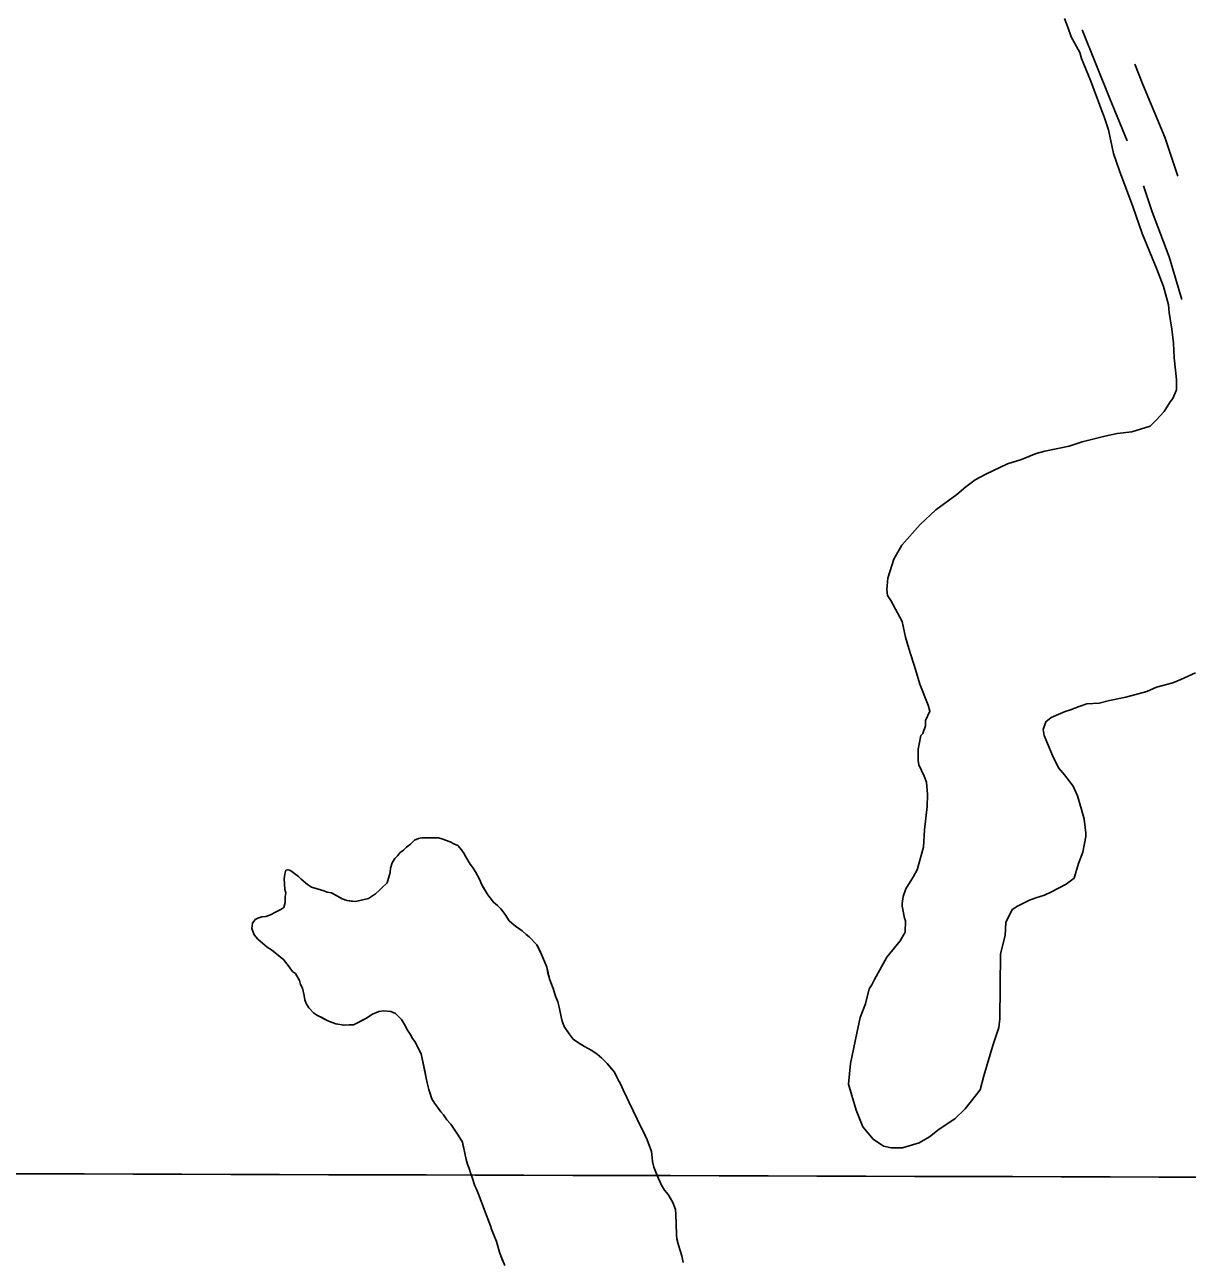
# Model space of a CAD drawing. Extents: x 3172231 to 3210228, y 940198 to 965780.
# Drawn here: x 3178754 to 3179724, y 957778 to 958808 of the extents above; entities that cross this region are included whole.
import ezdxf

# ---------------------------------------------------------------- set-up
doc = ezdxf.new("R2010")
doc.units = 0
for name, color, linetype in [('V-GRID-MAJR', 7, 'Continuous'), ('V-ROAD-CNTR', 7, 'Continuous'), ('V-SITE-VEGE', 7, 'Continuous'), ('V-TOPO-SHOR', 7, 'Continuous')]:
    doc.layers.add(name, color=color, linetype=linetype)

msp = doc.modelspace()

# ---------------------------------------------------------------- linework, layer by layer
at = {"layer": 'V-GRID-MAJR'}
msp.add_spline([(3176521.954, 957856.218), (3181737.509, 957841.425), (3186953.067, 957827.391), (3192168.626, 957814.116), (3197384.187, 957801.599), (3202599.75, 957789.841), (3207815.315, 957778.841), (3207815.316, 957778.841)], degree=3, dxfattribs=at)
at = {"layer": 'V-ROAD-CNTR'}
for points in [[(3179673.781, 958711.435), (3179658.995, 958747.179), (3179636.277, 958804.134)], [(3179716.094, 958682.008), (3179704.986, 958714.483), (3179686.789, 958758.471), (3179680.093, 958775.259)], [(3179719.412, 958579.138), (3179708.604, 958614.755), (3179694.542, 958652.32), (3179687.205, 958673.769)]]:
    msp.add_lwpolyline(points, dxfattribs=at)
at = {"layer": 'V-SITE-VEGE'}
for points in [[(3179621.356, 958813.419), (3179624.185, 958806.159), (3179627.007, 958798.18)], [(3179627.007, 958798.18), (3179634.124, 958785.093), (3179635.525, 958780.016), (3179643.309, 958761.14), (3179652.492, 958736.461), (3179654.616, 958731.378), (3179658.137, 958720.497), (3179662.3, 958700.928), (3179667.234, 958686.418), (3179678.539, 958656.659), (3179686.292, 958634.164), (3179698.322, 958604.4), (3179703.979, 958589.88), (3179708.181, 958574.653), (3179708.847, 958568.136), (3179710.893, 958554.373), (3179712.236, 958542.788), (3179712.849, 958530.486), (3179714.856, 958512.383), (3179714.776, 958503.704), (3179711.819, 958496.497), (3179709.623, 958493.624), (3179704.489, 958485.712), (3179697.915, 958478.538), (3179692.805, 958473.521), (3179677.57, 958468.593), (3179665.262, 958467.258), (3179655.116, 958465.179), (3179636.264, 958460.284), (3179625.383, 958456.766), (3179605.091, 958452.608), (3179597.837, 958450.503), (3179585.496, 958445.553), (3179573.89, 958442.039), (3179555.73, 958433.521), (3179547.006, 958428.536), (3179538.996, 958422.822), (3179531.705, 958416.377), (3179514.23, 958403.516), (3179501.1, 958391.338), (3179485.754, 958374.113), (3179479.139, 958362.599), (3179473.933, 958346.733), (3179473.126, 958337.337), (3179473.804, 958332.266), (3179476.657, 958327.9), (3179485.906, 958310.457), (3179488.681, 958297.411), (3179491.489, 958287.982), (3179497.121, 958270.572), (3179500.625, 958258.243), (3179507.703, 958240.819), (3179509.104, 958235.742), (3179505.415, 958227.818), (3179505.376, 958223.478), (3179503.148, 958216.988), (3179501.688, 958215.554), (3179500.176, 958208.335), (3179499.414, 958204.002), (3179499.331, 958194.597), (3179500.021, 958190.974), (3179504.276, 958181.533), (3179506.4, 958176.452), (3179507.029, 958166.318), (3179506.943, 958156.191), (3179504.596, 958136.682), (3179503.742, 958122.223), (3179498.509, 958103.463), (3179495.564, 958097.702), (3179488.964, 958087.634), (3179486.735, 958081.144), (3179485.959, 958075.365), (3179485.941, 958073.196), (3179486.637, 958070.296), (3179488.019, 958063.048), (3179488.724, 958060.873), (3179488.638, 958051.473), (3179484.233, 958044.276), (3179473.259, 958030.63), (3179462.964, 958011.916), (3179460.756, 958007.596), (3179458.555, 958003.998), (3179455.55, 957991.729), (3179451.106, 957980.194), (3179448.096, 957967.202), (3179442.806, 957941.931), (3179441.202, 957924.587), (3179447.516, 957902.829), (3179453.179, 957889.034), (3179461.768, 957878.828), (3179470.394, 957872.967), (3179476.893, 957871.46), (3179486.295, 957871.376), (3179500.076, 957875.588), (3179508.803, 957880.575), (3179516.816, 957887.014), (3179529.913, 957895.577), (3179538.673, 957904.179), (3179551.11, 957919.981), (3179554.108, 957931.528), (3179561.569, 957956.777)], [(3179561.569, 957956.777), (3179566.769, 957971.92), (3179567.558, 957979.148), (3179568.045, 958033.395), (3179571.799, 958048.552), (3179572.618, 958059.394), (3179577.779, 958070.198), (3179582.145, 958073.053), (3179592.316, 958078.025), (3179597.399, 958080.149), (3179604.653, 958082.254), (3179610.465, 958085.095), (3179622.819, 958091.495), (3179629.374, 958096.498), (3179633.102, 958108.761), (3179636.803, 958118.131), (3179639.09, 958131.132), (3179639.117, 958134.026), (3179637.773, 958145.611), (3179635.674, 958153.586), (3179632.164, 958165.192), (3179628.619, 958173.181), (3179621.469, 958182.649), (3179616.458, 958188.482), (3179611.485, 958198.652), (3179604.403, 958215.354), (3179603.725, 958220.423), (3179605.953, 958226.915), (3179610.326, 958230.49), (3179621.944, 958235.451), (3179626.296, 958236.858), (3179633.556, 958239.686), (3179640.085, 958241.797), (3179650.219, 958242.428), (3179658.917, 958244.521), (3179672.686, 958247.29), (3179690.091, 958252.197), (3179698.081, 958255.74), (3179711.856, 958259.234), (3179718.391, 958262.071), (3179730.738, 958267.746)], [(3179102.174, 958129.264), (3179099.26, 958130.022), (3179085.391, 958130.147), (3179082.464, 958129.442), (3179079.167, 958128.011), (3179075.851, 958124.756), (3179072.544, 958122.229), (3179069.965, 958119.698), (3179067.395, 958117.896), (3179065.177, 958114.996), (3179062.969, 958112.825), (3179060.745, 958109.196), (3179059.246, 958104.827), (3179058.849, 958101.184), (3179056.582, 958092.441), (3179051.797, 958088.103), (3179049.954, 958086.295), (3179046.645, 958083.403), (3179040.769, 958079.444), (3179030.16, 958076.983), (3179022.867, 958077.777), (3179018.866, 958079.272), (3179010.147, 958084.093), (3179006.504, 958084.859), (3179003.594, 958085.98), (3178998.132, 958087.489), (3178993.403, 958088.992), (3178990.134, 958091.21), (3178984.699, 958095.64), (3178982.53, 958097.85), (3178978.178, 958101.174), (3178975.276, 958103.025), (3178973.818, 958103.404), (3178971.989, 958103.056), (3178971.229, 958099.777), (3178970.463, 958095.769), (3178971.116, 958087.001), (3178971.821, 958084.075), (3178971.426, 958080.794), (3178971.383, 958076.049), (3178970.252, 958072.043), (3178967.68, 958070.241), (3178963.281, 958068.09), (3178959.246, 958065.936), (3178955.218, 958064.512), (3178951.931, 958064.177), (3178948.636, 958063.112), (3178946.432, 958062.036), (3178946.063, 958061.309), (3178944.216, 958058.77), (3178943.448, 958054.397), (3178945.59, 958049.267), (3178948.478, 958045.591), (3178956.449, 958038.949), (3178960.08, 958036.727), (3178970.224, 958028.242), (3178972.388, 958025.301), (3178973.111, 958024.564), (3178977.439, 958018.684), (3178979.978, 958016.837), (3178983.21, 958010.967), (3178984.275, 958007.672), (3178985.711, 958004.739), (3178987.113, 957998.522), (3178987.812, 957994.864), (3178988.881, 957991.935), (3178991.037, 957988.265), (3178995.377, 957983.848), (3178998.281, 957981.994), (3179007.004, 957977.538), (3179013.549, 957974.921), (3179020.475, 957973.765), (3179024.858, 957974.091), (3179028.508, 957974.058), (3179038.776, 957979.443), (3179044.285, 957983.043), (3179049.414, 957985.187), (3179053.8, 957985.877), (3179059.631, 957985.095), (3179063.272, 957983.602), (3179068.335, 957978.447), (3179070.854, 957974.411), (3179073.367, 957969.645), (3179075.526, 957966.337), (3179077.684, 957962.667), (3179079.486, 957960.095), (3179084.871, 957949.826), (3179089.069, 957929.715), (3179089.763, 957925.693), (3179091.174, 957920.204), (3179093.661, 957912.516), (3179095.817, 957908.846), (3179098.344, 957905.538), (3179101.228, 957901.498), (3179103.395, 957898.923)], [(3179303.423, 957775.941), (3179302.376, 957781.428), (3179299.536, 957790.211), (3179298.125, 957795.702), (3179297.793, 957799.354), (3179297.215, 957816.514), (3179296.884, 957820.168), (3179294.746, 957826.029), (3179290.789, 957832.634), (3179287.901, 957836.31), (3179285.382, 957840.349), (3179282.877, 957845.845), (3179281.087, 957849.878), (3179278.947, 957855.373), (3179277.895, 957860.126), (3179277.559, 957863.415), (3179276.877, 957868.531), (3179273.309, 957878.054), (3179268.656, 957888.317), (3179266.858, 957891.254), (3179265.07, 957895.284), (3179257.9, 957909.95), (3179256.473, 957913.61), (3179253.243, 957919.848), (3179251.099, 957924.976), (3179248.942, 957928.646), (3179246.075, 957934.511), (3179239.935, 957941.868), (3179235.593, 957946.287), (3179231.61, 957949.607), (3179227.256, 957952.567), (3179221.079, 957955.907), (3179215.273, 957959.61), (3179211.646, 957962.196), (3179208.4, 957966.608), (3179204.074, 957972.85), (3179202.289, 957977.249), (3179201.592, 957980.905), (3179199.839, 957988.949), (3179198.782, 957993.34), (3179197.001, 957998.102), (3179194.867, 958004.324), (3179192.012, 958011.651), (3179189.55, 958022.26), (3179187.768, 958027.022), (3179185.266, 958032.883), (3179181.323, 958040.95), (3179174.813, 958047.577), (3179172.273, 958049.427), (3179169.013, 958052.376), (3179162.488, 958057.181), (3179158.14, 958060.869), (3179154.902, 958066.007), (3179151.293, 958070.785), (3179148.4, 958073.732), (3179145.137, 958076.315), (3179142.249, 958079.991), (3179140.445, 958082.563), (3179135.053, 958091.374), (3179133.623, 958095.036), (3179130.033, 958101.639), (3179127.514, 958105.675), (3179125.712, 958108.247), (3179122.116, 958114.119), (3179120.319, 958117.422), (3179118.517, 958119.993), (3179115.265, 958123.673), (3179111.992, 958125.162), (3179109.086, 958126.651), (3179102.174, 958129.264)], [(3179103.395, 957898.923), (3179106.278, 957894.885), (3179109.531, 957891.202), (3179115.654, 957882.021), (3179119.252, 957876.15), (3179122.41, 957861.885), (3179123.469, 957857.861), (3179124.897, 957854.197), (3179126.318, 957849.804), (3179127.383, 957846.873), (3179129.513, 957839.921), (3179130.946, 957836.986), (3179132.736, 957832.955), (3179134.875, 957827.096), (3179136.66, 957822.699), (3179138.434, 957817.208), (3179142.72, 957806.583), (3179143.425, 957803.657), (3179145.213, 957799.626), (3179147.713, 957793.398), (3179150.19, 957784.614), (3179151.254, 957781.321), (3179154.468, 957773.26)]]:
    msp.add_lwpolyline(points, dxfattribs=at)
at = {"layer": 'V-TOPO-SHOR'}
for points in [[(3178951.931, 958064.177), (3178955.218, 958064.512), (3178959.246, 958065.936), (3178963.281, 958068.09), (3178967.68, 958070.241), (3178970.252, 958072.043), (3178971.383, 958076.049), (3178971.426, 958080.794), (3178971.821, 958084.075), (3178971.116, 958087.001), (3178970.797, 958092.115), (3178970.463, 958095.769), (3178971.229, 958099.777), (3178971.991, 958103.056), (3178973.818, 958103.404), (3178975.276, 958103.025), (3178978.178, 958101.174), (3178982.53, 958097.85), (3178984.699, 958095.64), (3178990.134, 958091.21), (3178993.401, 958088.992), (3178998.132, 958087.489), (3179003.594, 958085.98), (3179006.504, 958084.859), (3179010.147, 958084.095), (3179015.597, 958081.128), (3179018.866, 958079.272), (3179022.867, 958077.777), (3179026.515, 958077.38), (3179030.16, 958076.983), (3179036.014, 958078.39), (3179040.769, 958079.442), (3179043.339, 958081.245), (3179046.645, 958083.403), (3179049.954, 958086.295), (3179051.797, 958088.103), (3179056.582, 958092.441), (3179058.849, 958101.182), (3179059.246, 958104.827), (3179060.745, 958109.196), (3179062.969, 958112.825), (3179065.177, 958114.996), (3179067.395, 958117.896), (3179069.965, 958119.698), (3179072.544, 958122.229), (3179075.851, 958124.756), (3179079.167, 958128.011), (3179082.464, 958129.442), (3179085.391, 958130.147), (3179088.676, 958130.116), (3179092.325, 958130.083), (3179095.975, 958130.05), (3179099.26, 958130.022), (3179102.174, 958129.264), (3179105.084, 958128.144), (3179109.086, 958126.649), (3179111.992, 958125.162), (3179115.265, 958123.673), (3179118.517, 958119.993), (3179120.319, 958117.422), (3179122.116, 958114.119), (3179125.712, 958108.247), (3179127.514, 958105.675), (3179130.033, 958101.639), (3179133.623, 958095.036), (3179135.053, 958091.374), (3179136.851, 958088.435), (3179140.447, 958082.563), (3179142.249, 958079.991), (3179145.137, 958076.315), (3179148.4, 958073.732), (3179151.293, 958070.785), (3179154.902, 958066.007), (3179158.14, 958060.869), (3179162.488, 958057.181), (3179166.475, 958054.223), (3179169.015, 958052.376), (3179172.273, 958049.427), (3179174.813, 958047.577), (3179181.323, 958040.95), (3179183.474, 958036.549), (3179185.266, 958032.883), (3179187.768, 958027.022), (3179189.55, 958022.26), (3179190.605, 958017.505), (3179192.012, 958011.651), (3179194.867, 958004.326), (3179197.001, 957998.102), (3179198.782, 957993.34), (3179199.839, 957988.949), (3179201.592, 957980.905), (3179202.289, 957977.247), (3179204.074, 957972.85), (3179205.877, 957970.28), (3179208.4, 957966.608), (3179211.646, 957962.196), (3179215.273, 957959.61), (3179218.175, 957957.758), (3179221.079, 957955.907), (3179227.256, 957952.567), (3179231.608, 957949.607)], [(3179152.682, 957777.657), (3179151.254, 957781.321), (3179150.19, 957784.614), (3179147.713, 957793.398), (3179145.213, 957799.626), (3179143.425, 957803.657), (3179142.72, 957806.583), (3179140.935, 957810.98), (3179138.434, 957817.208), (3179136.658, 957822.699), (3179134.875, 957827.096), (3179132.736, 957832.955), (3179130.946, 957836.986), (3179129.513, 957839.921), (3179127.385, 957846.873), (3179126.318, 957849.804), (3179124.897, 957854.197), (3179123.469, 957857.861), (3179122.41, 957861.885), (3179121.008, 957868.468), (3179119.953, 957872.858), (3179119.252, 957876.15), (3179115.654, 957882.021), (3179109.531, 957891.202), (3179106.278, 957894.883), (3179103.395, 957898.923), (3179101.228, 957901.498), (3179098.344, 957905.538), (3179095.817, 957908.846), (3179093.661, 957912.516), (3179092.239, 957916.909), (3179091.174, 957920.204), (3179089.763, 957925.693), (3179089.069, 957929.713), (3179088.016, 957934.468), (3179086.968, 957939.588), (3179085.919, 957944.708), (3179084.871, 957949.826), (3179083.074, 957953.13), (3179079.486, 957960.095), (3179077.684, 957962.667), (3179075.528, 957966.337), (3179073.367, 957969.643), (3179070.854, 957974.411), (3179068.335, 957978.447), (3179063.27, 957983.602), (3179059.633, 957985.095), (3179053.8, 957985.877), (3179049.414, 957985.187), (3179044.285, 957983.043), (3179038.776, 957979.443), (3179035.477, 957977.646), (3179031.809, 957975.854), (3179028.508, 957974.058), (3179024.858, 957974.091), (3179020.475, 957973.765), (3179013.549, 957974.923), (3179007.004, 957977.538), (3179001.916, 957980.139), (3178998.281, 957981.994), (3178995.377, 957983.848), (3178991.037, 957988.265), (3178988.881, 957991.935), (3178987.812, 957994.864), (3178987.113, 957998.522), (3178985.711, 958004.739), (3178984.277, 958007.672), (3178983.21, 958010.967), (3178979.978, 958016.837), (3178977.439, 958018.684), (3178973.111, 958024.564), (3178972.388, 958025.301), (3178970.224, 958028.24), (3178964.065, 958033.405), (3178960.08, 958036.727), (3178956.449, 958038.949), (3178948.478, 958045.591), (3178945.59, 958049.267), (3178943.448, 958054.397), (3178944.216, 958058.77), (3178946.063, 958061.309), (3178946.434, 958062.036), (3178948.636, 958063.112), (3178951.931, 958064.177)], [(3179231.608, 957949.607), (3179235.593, 957946.287), (3179239.935, 957941.868), (3179243.546, 957937.454), (3179246.075, 957934.511), (3179248.942, 957928.646), (3179251.099, 957924.976), (3179253.243, 957919.848), (3179256.473, 957913.612), (3179257.9, 957909.95), (3179261.842, 957901.883), (3179263.634, 957898.217), (3179265.07, 957895.284), (3179266.858, 957891.254), (3179268.656, 957888.317), (3179271.88, 957881.352), (3179273.309, 957878.054), (3179276.875, 957868.531), (3179277.559, 957863.415), (3179277.895, 957860.126), (3179278.947, 957855.373), (3179281.087, 957849.878), (3179282.877, 957845.845), (3179285.382, 957840.349), (3179287.901, 957836.31), (3179290.789, 957832.634), (3179292.589, 957829.699), (3179294.746, 957826.029), (3179296.884, 957820.168), (3179297.215, 957816.516), (3179297.496, 957807.021), (3179297.793, 957799.354), (3179298.125, 957795.7), (3179299.536, 957790.213), (3179302.376, 957781.428), (3179303.423, 957775.941)]]:
    msp.add_lwpolyline(points, dxfattribs=at)

doc.saveas('drawing.dxf')
